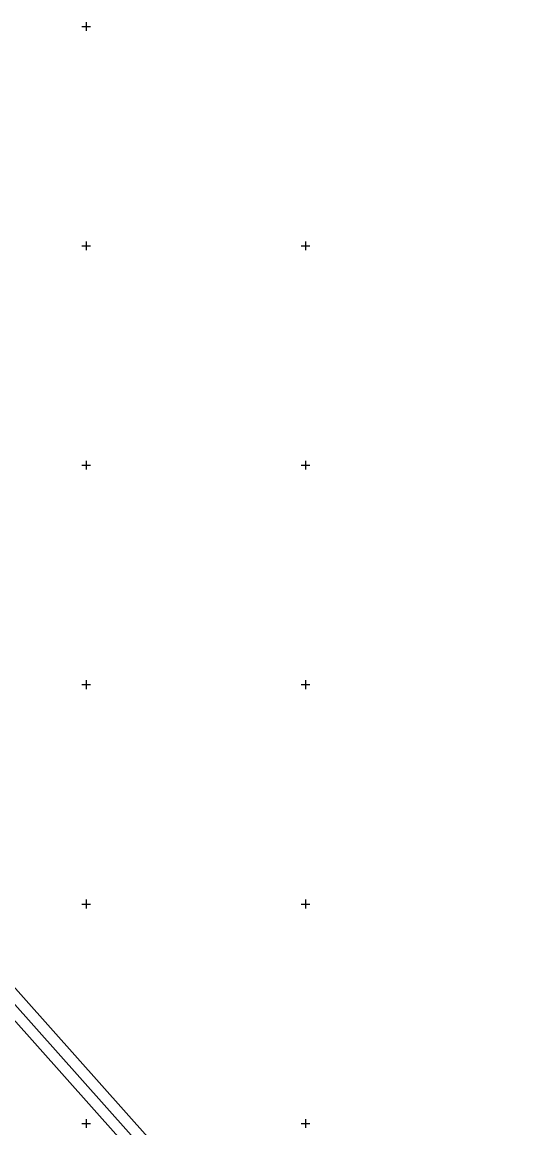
# Model space of a CAD drawing. Extents: x -866402 to -860377, y -1041908 to -1038598.
# Drawn here: x -865229 to -865005, y -1040002 to -1039498 of the extents above; entities that cross this region are included whole.
import ezdxf

# ---------------------------------------------------------------- set-up
doc = ezdxf.new("R2010")
doc.units = 0
doc.layers.add('Vrstva 1', color=7, linetype='Continuous')
doc.layers.add('Vrstva 5', color=7, linetype='Continuous')

msp = doc.modelspace()

# ---------------------------------------------------------------- linework, layer by layer
at = {"layer": 'Vrstva 1'}
for points in [[(-865732.63, -1039823.16), (-864894.8, -1040764.23), (-864672.98, -1040566.75), (-865510.81, -1039625.68)], [(-865511.22, -1039632.74), (-864680.04, -1040566.34), (-864894.39, -1040757.18), (-865725.57, -1039823.57)], [(-865718.52, -1039823.98), (-865030.3, -1040597.01), (-864823.41, -1040412.82), (-865511.63, -1039639.79)], [(-865511.63, -1039639.79), (-864823.41, -1040412.82), (-865030.3, -1040597.01), (-865718.52, -1039823.98)]]:
    msp.add_lwpolyline(points, close=True, dxfattribs=at)
at = {"layer": 'Vrstva 5'}
for p, q in [((-865200, -1039498), (-865200, -1039502)), ((-865202, -1039500), (-865198, -1039500)), ((-865200, -1039598), (-865200, -1039602)), ((-865100, -1039598), (-865100, -1039602)), ((-865202, -1039600), (-865198, -1039600)), ((-865102, -1039600), (-865098, -1039600)), ((-865200, -1039698), (-865200, -1039702)), ((-865100, -1039698), (-865100, -1039702)), ((-865202, -1039700), (-865198, -1039700)), ((-865102, -1039700), (-865098, -1039700)), ((-865202, -1039800), (-865198, -1039800)), ((-865200, -1039798), (-865200, -1039802)), ((-865102, -1039800), (-865098, -1039800)), ((-865100, -1039798), (-865100, -1039802)), ((-865202, -1039900), (-865198, -1039900)), ((-865200, -1039898), (-865200, -1039902)), ((-865102, -1039900), (-865098, -1039900)), ((-865100, -1039898), (-865100, -1039902)), ((-865202, -1040000), (-865198, -1040000)), ((-865200, -1039998), (-865200, -1040002)), ((-865102, -1040000), (-865098, -1040000)), ((-865100, -1039998), (-865100, -1040002))]:
    msp.add_line(p, q, dxfattribs=at)

doc.saveas('drawing.dxf')
